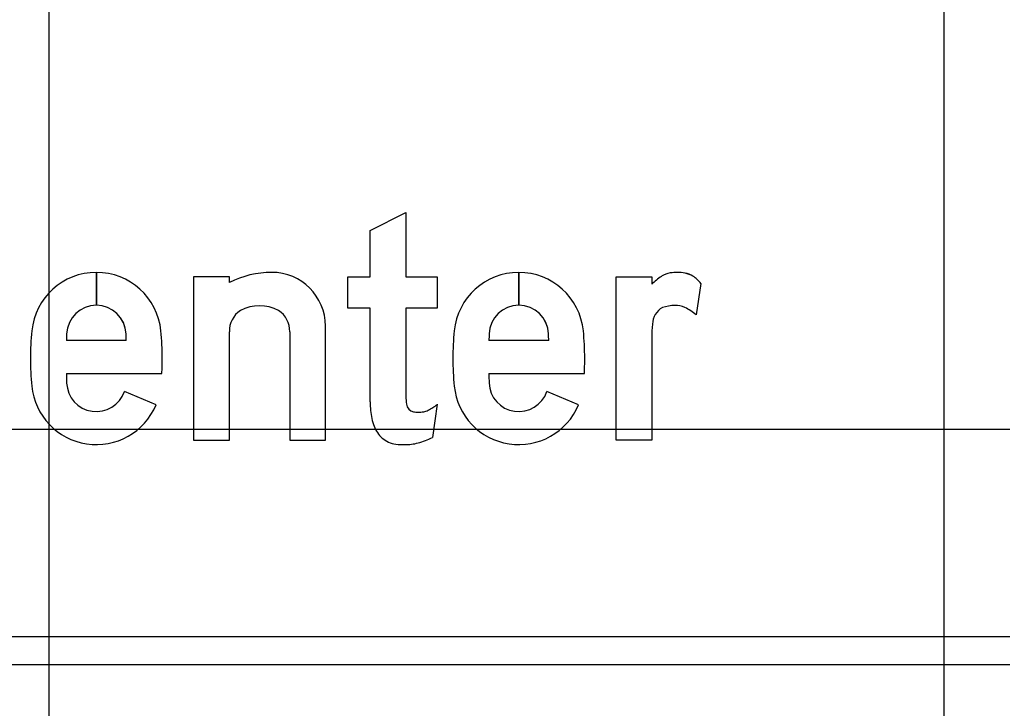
# Model space of a CAD drawing. Extents: x 2193008 to 2198143, y 1236112 to 1237864.
# Drawn here: x 2197386.641 to 2197388.837, y 1237176.483 to 1237178.021 of the extents above; entities that cross this region are included whole.
import ezdxf

# ---------------------------------------------------------------- set-up
doc = ezdxf.new("R2010")
doc.units = 0
for name, color, linetype in [('GSBWFILL', 7, 'Continuous'), ('GSCOLORFILL', 7, 'Continuous'), ('GSOUTLINE', 7, 'Continuous'), ('M-ROADS', 7, 'Continuous')]:
    doc.layers.add(name, color=color, linetype=linetype)

msp = doc.modelspace()

# ---------------------------------------------------------------- linework, layer by layer
at = {"layer": 'GSBWFILL'}
for p, q in [((2197386.8121, 1237177.383), (2197386.8121, 1237177.4567)), ((2197386.8121, 1237177.4567), (2197386.8121, 1237177.383)), ((2197387.7561, 1237177.383), (2197387.7561, 1237177.4567)), ((2197387.7562, 1237177.4567), (2197387.7562, 1237177.383)), ((2197388.1632, 1237177.4321), (2197388.1526, 1237177.3617)), ((2197388.1632, 1237177.4321), (2197388.1632, 1237177.4321)), ((2197387.2442, 1237177.324), (2197387.2442, 1237177.0821)), ((2197386.8789, 1237177.3044), (2197386.7453, 1237177.3044)), ((2197387.823, 1237177.3044), (2197387.6893, 1237177.3044)), ((2197386.7451, 1237177.2307), (2197386.9585, 1237177.2307)), ((2197387.6891, 1237177.2307), (2197387.9026, 1237177.2307)), ((2197386.9456, 1237177.1605), (2197386.8748, 1237177.1905)), ((2197387.8896, 1237177.1605), (2197387.8189, 1237177.1905)), ((2197387.5738, 1237177.162), (2197387.5632, 1237177.088))]:
    msp.add_line(p, q, dxfattribs=at)
for points in [[(2197387.424, 1237177.1673), (2197387.424, 1237177.3768), (2197387.374, 1237177.3768), (2197387.374, 1237177.4467), (2197387.424, 1237177.4467), (2197387.424, 1237177.5505), (2197387.5039, 1237177.5903), (2197387.5039, 1237177.4467), (2197387.5738, 1237177.4467), (2197387.5738, 1237177.3768), (2197387.5039, 1237177.3768), (2197387.5039, 1237177.1796)], [(2197387.1093, 1237177.4342), (2197387.1093, 1237177.4467), (2197387.0294, 1237177.4467), (2197387.0294, 1237177.0821), (2197387.1093, 1237177.0821), (2197387.1093, 1237177.324)], [(2197388.0534, 1237177.3107), (2197388.0534, 1237177.0821), (2197387.9734, 1237177.0821), (2197387.9734, 1237177.4467), (2197388.0534, 1237177.4467), (2197388.0534, 1237177.4303)], [(2197387.2442, 1237177.0821), (2197387.3241, 1237177.0821), (2197387.3241, 1237177.3368)]]:
    msp.add_lwpolyline(points, dxfattribs=at)
for centre, major_axis, ratio, start_param, end_param in [((2197386.8121, 1237177.3117), (0, 0.145), 0.999995, 0, 1.470576), ((2197386.8121, 1237177.3117), (0, 0.145), 0.999995, 4.81261, 6.283013), ((2197387.2042, 1237177.2451), (0, 0.2116), 0.999993, 0, 0.465114), ((2197387.2042, 1237177.3368), (0, 0.1199), 0.999993, 4.712389, 6.283185), ((2197387.7561, 1237177.3117), (0, 0.145), 0.999998, 0, 1.470576), ((2197387.7561, 1237177.3117), (0, 0.145), 0.999998, 4.81261, 6.283013), ((2197388.1494, 1237177.3345), (0, 0.1356), 0.999995, 0.581368, 0.786698), ((2197388.1023, 1237177.4062), (0, 0.05), 0.999995, 0.152837, 0.581368), ((2197388.1101, 1237177.3559), (0, 0.1008), 0.999995, 0, 0.152837), ((2197388.1101, 1237177.3632), (0, 0.0935), 0.999995, 6.089185, 6.283185), ((2197388.1185, 1237177.4059), (0, 0.05), 0.999995, 5.719052, 6.089185), ((2197388.1052, 1237177.385), (0, 0.0747), 0.999995, 5.39423, 5.719052), ((2197386.8121, 1237177.3167), (0, 0.0664), 0.999995, 0, 1.530173), ((2197386.8121, 1237177.3167), (0, 0.0664), 0.999995, 4.753012, 6.282809), ((2197387.1767, 1237177.2907), (0, 0.0915), 0.999993, 5.798026, 6.768344), ((2197387.7561, 1237177.3167), (0, 0.0664), 0.999998, 0, 1.530173), ((2197387.7561, 1237177.3167), (0, 0.0664), 0.999998, 4.753012, 6.282809), ((2197388.0967, 1237177.341), (0, 0.0418), 0.999995, 0.483758, 1.563151), ((2197388.1048, 1237177.3024), (0, 0.0804), 0.999995, 0, 0.348596), ((2197388.1048, 1237177.3242), (0, 0.0586), 0.999995, 5.88958, 6.283185), ((2197388.0634, 1237177.2533), (0, 0.1404), 0.999995, 5.594805, 5.811282), ((2197387.1643, 1237177.3257), (0, 0.055), 0.999993, 0.581816, 1.601456), ((2197387.1892, 1237177.3257), (0, 0.055), 0.999993, 4.68173, 5.701369), ((2197388.355, 1237177.3107), (0, 0.3017), 0.999995, 1.469323, 1.570796), ((2197387.2828, 1237177.2644), (0, 0.618), 0.999995, 1.470576, 1.570796), ((2197388.0978, 1237177.2644), (0, 1.3532), 0.999995, 1.530173, 1.541262), ((2197385.5263, 1237177.2644), (0, 1.3532), 0.999995, 4.741924, 4.753012), ((2197386.3414, 1237177.2644), (0, 0.618), 0.999995, 4.712389, 4.81261), ((2197388.2268, 1237177.2644), (0, 0.618), 0.999998, 1.470576, 1.570796), ((2197389.0419, 1237177.2644), (0, 1.3532), 0.999998, 1.530173, 1.541262), ((2197386.4704, 1237177.2644), (0, 1.3532), 0.999998, 4.741924, 4.753012), ((2197387.2855, 1237177.2644), (0, 0.618), 0.999998, 4.712389, 4.81261), ((2197387.2828, 1237177.2644), (0, 0.618), 0.999995, 1.570796, 1.671017), ((2197386.3414, 1237177.2644), (0, 0.618), 0.999995, 4.657806, 4.712389), ((2197388.2268, 1237177.2644), (0, 0.618), 0.999998, 1.570796, 1.671017), ((2197387.2855, 1237177.2644), (0, 0.618), 0.999998, 4.657806, 4.712389), ((2197388.0978, 1237177.2644), (0, 1.3532), 0.999995, 1.595715, 1.61142), ((2197389.0419, 1237177.2644), (0, 1.3532), 0.999998, 1.595715, 1.61142), ((2197386.8121, 1237177.2171), (0, 0.145), 0.999995, 1.671017, 4.311605), ((2197386.8121, 1237177.2121), (0, 0.0664), 0.999995, 1.61142, 4.380076), ((2197387.7561, 1237177.2171), (0, 0.145), 0.999998, 1.671017, 4.311605), ((2197387.7561, 1237177.2121), (0, 0.0664), 0.999998, 1.61142, 4.380076), ((2197387.6414, 1237177.1796), (0, 0.1375), 0.999995, 1.570796, 1.695783), ((2197387.6364, 1237177.1673), (0, 0.2125), 0.999995, 1.570796, 1.662322), ((2197387.5248, 1237177.165), (0, 0.02), 0.999995, 1.695783, 2.93591), ((2197387.5065, 1237177.2435), (0, 0.1058), 0.999995, 3.602705, 3.831871), ((2197387.5508, 1237177.1582), (0, 0.1263), 0.999995, 1.653079, 1.937165), ((2197387.5308, 1237177.1937), (0, 0.0493), 0.999995, 2.93591, 3.141593), ((2197387.5308, 1237177.2157), (0, 0.0713), 0.999995, 3.141593, 3.322139), ((2197387.5369, 1237177.1824), (0, 0.0375), 0.999995, 3.322139, 3.602705), ((2197387.4964, 1237177.1373), (0, 0.0681), 0.999995, 1.936133, 2.408497), ((2197387.4898, 1237177.1325), (0, 0.0601), 0.999995, 2.436385, 2.996739), ((2197387.5016, 1237177.3026), (0, 0.2306), 0.999995, 3.052778, 3.141593), ((2197387.5016, 1237177.2073), (0, 0.1352), 0.999995, 3.141593, 3.24959), ((2197387.5068, 1237177.1598), (0, 0.0874), 0.999995, 3.24959, 3.420941), ((2197387.4721, 1237177.2807), (0, 0.2132), 0.999995, 3.420942, 3.583276)]:
    msp.add_ellipse(centre, major_axis=major_axis, ratio=ratio, start_param=start_param, end_param=end_param, dxfattribs=at)
at = {"layer": 'GSCOLORFILL'}
for p, q in [((2197386.8121, 1237177.383), (2197386.8121, 1237177.4567)), ((2197386.8121, 1237177.4567), (2197386.8121, 1237177.383)), ((2197387.7561, 1237177.383), (2197387.7561, 1237177.4567)), ((2197387.7562, 1237177.4567), (2197387.7562, 1237177.383)), ((2197388.1632, 1237177.4321), (2197388.1526, 1237177.3617)), ((2197388.1632, 1237177.4321), (2197388.1632, 1237177.4321)), ((2197387.2442, 1237177.324), (2197387.2442, 1237177.0821)), ((2197386.8789, 1237177.3044), (2197386.7453, 1237177.3044)), ((2197387.823, 1237177.3044), (2197387.6893, 1237177.3044)), ((2197386.7451, 1237177.2307), (2197386.9585, 1237177.2307)), ((2197387.6891, 1237177.2307), (2197387.9026, 1237177.2307)), ((2197386.9456, 1237177.1605), (2197386.8748, 1237177.1905)), ((2197387.8896, 1237177.1605), (2197387.8189, 1237177.1905)), ((2197387.5738, 1237177.162), (2197387.5632, 1237177.088)), ((2197391.0127, 1237176.6429), (2197384.8945, 1237176.6429)), ((2197384.8945, 1237176.5805), (2197391.0127, 1237176.5805))]:
    msp.add_line(p, q, dxfattribs=at)
for points in [[(2197387.424, 1237177.1673), (2197387.424, 1237177.3768), (2197387.374, 1237177.3768), (2197387.374, 1237177.4467), (2197387.424, 1237177.4467), (2197387.424, 1237177.5505), (2197387.5039, 1237177.5903), (2197387.5039, 1237177.4467), (2197387.5738, 1237177.4467), (2197387.5738, 1237177.3768), (2197387.5039, 1237177.3768), (2197387.5039, 1237177.1796)], [(2197387.1093, 1237177.4342), (2197387.1093, 1237177.4467), (2197387.0294, 1237177.4467), (2197387.0294, 1237177.0821), (2197387.1093, 1237177.0821), (2197387.1093, 1237177.324)], [(2197388.0534, 1237177.3107), (2197388.0534, 1237177.0821), (2197387.9734, 1237177.0821), (2197387.9734, 1237177.4467), (2197388.0534, 1237177.4467), (2197388.0534, 1237177.4303)], [(2197387.2442, 1237177.0821), (2197387.3241, 1237177.0821), (2197387.3241, 1237177.3368)]]:
    msp.add_lwpolyline(points, dxfattribs=at)
for centre, major_axis, ratio, start_param, end_param in [((2197386.8121, 1237177.3117), (0, 0.145), 0.999995, 0, 1.470576), ((2197386.8121, 1237177.3117), (0, 0.145), 0.999995, 4.81261, 6.283013), ((2197387.2042, 1237177.2451), (0, 0.2116), 0.999993, 0, 0.465114), ((2197387.2042, 1237177.3368), (0, 0.1199), 0.999993, 4.712389, 6.283185), ((2197387.7561, 1237177.3117), (0, 0.145), 0.999998, 0, 1.470576), ((2197387.7561, 1237177.3117), (0, 0.145), 0.999998, 4.81261, 6.283013), ((2197388.1494, 1237177.3345), (0, 0.1356), 0.999995, 0.581368, 0.786698), ((2197388.1023, 1237177.4062), (0, 0.05), 0.999995, 0.152837, 0.581368), ((2197388.1101, 1237177.3559), (0, 0.1008), 0.999995, 0, 0.152837), ((2197388.1101, 1237177.3632), (0, 0.0935), 0.999995, 6.089185, 6.283185), ((2197388.1185, 1237177.4059), (0, 0.05), 0.999995, 5.719052, 6.089185), ((2197388.1052, 1237177.385), (0, 0.0747), 0.999995, 5.39423, 5.719052), ((2197386.8121, 1237177.3167), (0, 0.0664), 0.999995, 0, 1.530173), ((2197386.8121, 1237177.3167), (0, 0.0664), 0.999995, 4.753012, 6.282809), ((2197387.1767, 1237177.2907), (0, 0.0915), 0.999993, 5.798026, 6.768344), ((2197387.7561, 1237177.3167), (0, 0.0664), 0.999998, 0, 1.530173), ((2197387.7561, 1237177.3167), (0, 0.0664), 0.999998, 4.753012, 6.282809), ((2197388.0967, 1237177.341), (0, 0.0418), 0.999995, 0.483758, 1.563151), ((2197388.1048, 1237177.3024), (0, 0.0804), 0.999995, 0, 0.348596), ((2197388.1048, 1237177.3242), (0, 0.0586), 0.999995, 5.88958, 6.283185), ((2197388.0634, 1237177.2533), (0, 0.1404), 0.999995, 5.594805, 5.811282), ((2197387.1643, 1237177.3257), (0, 0.055), 0.999993, 0.581816, 1.601456), ((2197387.1892, 1237177.3257), (0, 0.055), 0.999993, 4.68173, 5.701369), ((2197388.355, 1237177.3107), (0, 0.3017), 0.999995, 1.469323, 1.570796), ((2197387.2828, 1237177.2644), (0, 0.618), 0.999995, 1.470576, 1.570796), ((2197388.0978, 1237177.2644), (0, 1.3532), 0.999995, 1.530173, 1.541262), ((2197385.5263, 1237177.2644), (0, 1.3532), 0.999995, 4.741924, 4.753012), ((2197386.3414, 1237177.2644), (0, 0.618), 0.999995, 4.712389, 4.81261), ((2197388.2268, 1237177.2644), (0, 0.618), 0.999998, 1.470576, 1.570796), ((2197389.0419, 1237177.2644), (0, 1.3532), 0.999998, 1.530173, 1.541262), ((2197386.4704, 1237177.2644), (0, 1.3532), 0.999998, 4.741924, 4.753012), ((2197387.2855, 1237177.2644), (0, 0.618), 0.999998, 4.712389, 4.81261), ((2197387.2828, 1237177.2644), (0, 0.618), 0.999995, 1.570796, 1.671017), ((2197386.3414, 1237177.2644), (0, 0.618), 0.999995, 4.657806, 4.712389), ((2197388.2268, 1237177.2644), (0, 0.618), 0.999998, 1.570796, 1.671017), ((2197387.2855, 1237177.2644), (0, 0.618), 0.999998, 4.657806, 4.712389), ((2197388.0978, 1237177.2644), (0, 1.3532), 0.999995, 1.595715, 1.61142), ((2197389.0419, 1237177.2644), (0, 1.3532), 0.999998, 1.595715, 1.61142), ((2197386.8121, 1237177.2171), (0, 0.145), 0.999995, 1.671017, 4.311605), ((2197386.8121, 1237177.2121), (0, 0.0664), 0.999995, 1.61142, 4.380076), ((2197387.7561, 1237177.2171), (0, 0.145), 0.999998, 1.671017, 4.311605), ((2197387.7561, 1237177.2121), (0, 0.0664), 0.999998, 1.61142, 4.380076), ((2197387.6414, 1237177.1796), (0, 0.1375), 0.999995, 1.570796, 1.695783), ((2197387.6364, 1237177.1673), (0, 0.2125), 0.999995, 1.570796, 1.662322), ((2197387.5248, 1237177.165), (0, 0.02), 0.999995, 1.695783, 2.93591), ((2197387.5065, 1237177.2435), (0, 0.1058), 0.999995, 3.602705, 3.831871), ((2197387.5508, 1237177.1582), (0, 0.1263), 0.999995, 1.653079, 1.937165), ((2197387.5308, 1237177.1937), (0, 0.0493), 0.999995, 2.93591, 3.141593), ((2197387.5308, 1237177.2157), (0, 0.0713), 0.999995, 3.141593, 3.322139), ((2197387.5369, 1237177.1824), (0, 0.0375), 0.999995, 3.322139, 3.602705), ((2197387.4964, 1237177.1373), (0, 0.0681), 0.999995, 1.936133, 2.408497), ((2197387.4898, 1237177.1325), (0, 0.0601), 0.999995, 2.436385, 2.996739), ((2197387.5016, 1237177.3026), (0, 0.2306), 0.999995, 3.052778, 3.141593), ((2197387.5016, 1237177.2073), (0, 0.1352), 0.999995, 3.141593, 3.24959), ((2197387.5068, 1237177.1598), (0, 0.0874), 0.999995, 3.24959, 3.420941), ((2197387.4721, 1237177.2807), (0, 0.2132), 0.999995, 3.420942, 3.583276)]:
    msp.add_ellipse(centre, major_axis=major_axis, ratio=ratio, start_param=start_param, end_param=end_param, dxfattribs=at)
at = {"layer": 'GSOUTLINE'}
for p, q in [((2197388.1632, 1237177.4321), (2197388.1526, 1237177.3617)), ((2197388.1632, 1237177.4321), (2197388.1632, 1237177.4321)), ((2197387.2442, 1237177.324), (2197387.2442, 1237177.0821)), ((2197386.8789, 1237177.3044), (2197386.7453, 1237177.3044)), ((2197387.823, 1237177.3044), (2197387.6893, 1237177.3044)), ((2197386.7451, 1237177.2307), (2197386.9585, 1237177.2307)), ((2197387.6891, 1237177.2307), (2197387.9026, 1237177.2307)), ((2197386.9456, 1237177.1605), (2197386.8748, 1237177.1905)), ((2197386.8748, 1237177.1905), (2197386.8748, 1237177.1905)), ((2197387.8896, 1237177.1605), (2197387.8189, 1237177.1905)), ((2197387.8189, 1237177.1905), (2197387.8189, 1237177.1905)), ((2197387.5738, 1237177.162), (2197387.5632, 1237177.088))]:
    msp.add_line(p, q, dxfattribs=at)
for points in [[(2197387.424, 1237177.1673), (2197387.424, 1237177.3768), (2197387.374, 1237177.3768), (2197387.374, 1237177.4467), (2197387.424, 1237177.4467), (2197387.424, 1237177.5505), (2197387.5039, 1237177.5903), (2197387.5039, 1237177.4467), (2197387.5738, 1237177.4467), (2197387.5738, 1237177.3768), (2197387.5039, 1237177.3768), (2197387.5039, 1237177.1796)], [(2197387.1093, 1237177.4342), (2197387.1093, 1237177.4467), (2197387.0294, 1237177.4467), (2197387.0294, 1237177.0821), (2197387.1093, 1237177.0821), (2197387.1093, 1237177.324)], [(2197388.0534, 1237177.3107), (2197388.0534, 1237177.0821), (2197387.9734, 1237177.0821), (2197387.9734, 1237177.4467), (2197388.0534, 1237177.4467), (2197388.0534, 1237177.4303)], [(2197387.2442, 1237177.0821), (2197387.3241, 1237177.0821), (2197387.3241, 1237177.3368)]]:
    msp.add_lwpolyline(points, dxfattribs=at)
for centre, major_axis, ratio, start_param, end_param in [((2197386.8121, 1237177.3117), (0, 0.145), 0.999995, 4.81261, 7.753761), ((2197387.2042, 1237177.2451), (0, 0.2116), 0.999993, 0, 0.465114), ((2197387.2042, 1237177.3368), (0, 0.1199), 0.999993, 4.712389, 6.283185), ((2197387.7561, 1237177.3117), (0, 0.145), 0.999998, 4.81261, 7.753761), ((2197388.1494, 1237177.3345), (0, 0.1356), 0.999995, 0.581368, 0.786698), ((2197388.1023, 1237177.4062), (0, 0.0499), 0.999995, 0.152837, 0.581368), ((2197388.1101, 1237177.3559), (0, 0.1008), 0.999995, 0, 0.152837), ((2197388.1101, 1237177.3632), (0, 0.0935), 0.999995, 6.089185, 6.283185), ((2197388.1185, 1237177.4059), (0, 0.0499), 0.999995, 5.719052, 6.089185), ((2197388.1052, 1237177.385), (0, 0.0747), 0.999995, 5.39423, 5.719052), ((2197386.8121, 1237177.3167), (0, 0.0664), 0.999995, 4.753012, 7.813358), ((2197387.1767, 1237177.2907), (0, 0.0915), 0.999993, 5.798026, 6.768344), ((2197387.7561, 1237177.3167), (0, 0.0664), 0.999998, 4.753012, 7.813358), ((2197388.0967, 1237177.341), (0, 0.0418), 0.999995, 0.483758, 1.563151), ((2197388.1048, 1237177.3024), (0, 0.0804), 0.999995, 0, 0.348596), ((2197388.1048, 1237177.3242), (0, 0.0586), 0.999995, 5.88958, 6.283185), ((2197388.0634, 1237177.2533), (0, 0.1404), 0.999995, 5.594805, 5.811282), ((2197387.1643, 1237177.3257), (0, 0.055), 0.999993, 0.581816, 1.601456), ((2197387.1892, 1237177.3257), (0, 0.055), 0.999993, 4.68173, 5.701369), ((2197388.355, 1237177.3107), (0, 0.3017), 0.999995, 1.469323, 1.570796), ((2197387.2828, 1237177.2644), (0, 0.618), 0.999995, 1.470576, 1.570796), ((2197388.0978, 1237177.2644), (0, 1.3532), 0.999995, 1.530173, 1.541262), ((2197385.5263, 1237177.2644), (0, 1.3532), 0.999995, 4.741924, 4.753012), ((2197386.3414, 1237177.2644), (0, 0.618), 0.999995, 4.712389, 4.81261), ((2197388.2268, 1237177.2644), (0, 0.618), 0.999998, 1.470576, 1.570796), ((2197389.0419, 1237177.2644), (0, 1.3532), 0.999998, 1.530173, 1.541262), ((2197386.4704, 1237177.2644), (0, 1.3532), 0.999998, 4.741924, 4.753012), ((2197387.2855, 1237177.2644), (0, 0.618), 0.999998, 4.712389, 4.81261), ((2197387.2828, 1237177.2644), (0, 0.618), 0.999995, 1.570796, 1.671017), ((2197386.3414, 1237177.2644), (0, 0.618), 0.999995, 4.657806, 4.712389), ((2197388.2268, 1237177.2644), (0, 0.618), 0.999998, 1.570796, 1.671017), ((2197387.2855, 1237177.2644), (0, 0.618), 0.999998, 4.657806, 4.712389), ((2197388.0978, 1237177.2644), (0, 1.3532), 0.999995, 1.595715, 1.61142), ((2197389.0419, 1237177.2644), (0, 1.3532), 0.999998, 1.595715, 1.61142), ((2197386.8121, 1237177.2171), (0, 0.145), 0.999995, 1.671017, 4.311605), ((2197386.8121, 1237177.2121), (0, 0.0664), 0.999995, 1.61142, 4.380076), ((2197387.7561, 1237177.2171), (0, 0.145), 0.999998, 1.671017, 4.311605), ((2197387.7561, 1237177.2121), (0, 0.0664), 0.999998, 1.61142, 4.380076), ((2197387.6414, 1237177.1796), (0, 0.1375), 0.999995, 1.570796, 1.695783), ((2197387.6364, 1237177.1673), (0, 0.2125), 0.999995, 1.570796, 1.662322), ((2197387.5248, 1237177.165), (0, 0.02), 0.999995, 1.695783, 2.93591), ((2197387.5065, 1237177.2435), (0, 0.1058), 0.999995, 3.602705, 3.831871), ((2197387.5508, 1237177.1582), (0, 0.1263), 0.999995, 1.653079, 1.937165), ((2197387.5308, 1237177.1937), (0, 0.0493), 0.999995, 2.93591, 3.141593), ((2197387.5308, 1237177.2157), (0, 0.0713), 0.999995, 3.141593, 3.322139), ((2197387.5369, 1237177.1824), (0, 0.0375), 0.999995, 3.322139, 3.602705), ((2197387.4964, 1237177.1373), (0, 0.0681), 0.999995, 1.936133, 2.408497), ((2197387.4898, 1237177.1325), (0, 0.0601), 0.999995, 2.436385, 2.996739), ((2197387.5016, 1237177.3026), (0, 0.2306), 0.999995, 3.052778, 3.141593), ((2197387.5016, 1237177.2073), (0, 0.1352), 0.999995, 3.141593, 3.24959), ((2197387.5068, 1237177.1598), (0, 0.0874), 0.999995, 3.24959, 3.420941), ((2197387.4721, 1237177.2807), (0, 0.2132), 0.999995, 3.420942, 3.583276)]:
    msp.add_ellipse(centre, major_axis=major_axis, ratio=ratio, start_param=start_param, end_param=end_param, dxfattribs=at)
at = {"layer": 'M-ROADS'}
for p, q in [((2197386.7065, 1237163.1062), (2197386.7065, 1237223.1062)), ((2197388.7065, 1237163.1062), (2197388.7065, 1237223.1062)), ((2197284.7065, 1237177.1062), (2197414.7065, 1237177.1062))]:
    msp.add_line(p, q, dxfattribs=at)

doc.saveas('drawing.dxf')
